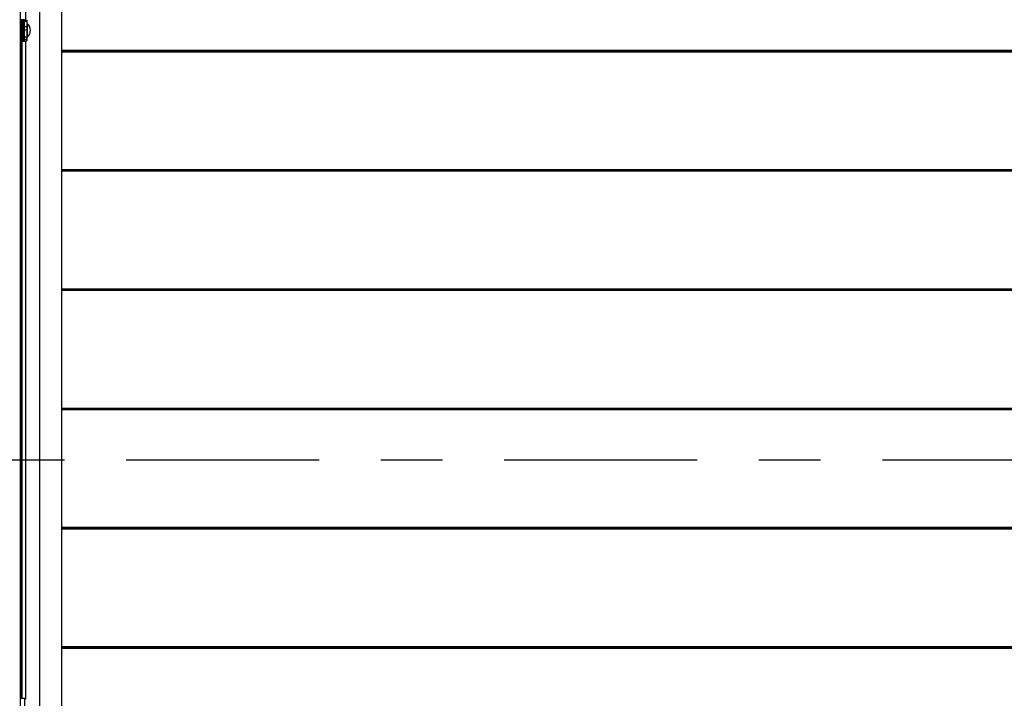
# Model space of a CAD drawing. Header units: inches. Extents: x 170 to 288, y 234 to 248.
# Tile 383 of 480: x 251.6 to 253.2, y 240.76 to 241.86. Entities that reach past the tile are written whole.
import ezdxf

# ---------------------------------------------------------------- set-up
doc = ezdxf.new("R2010")
doc.units = ezdxf.units.IN
doc.header["$LTSCALE"] = 0.25
doc.header["$MEASUREMENT"] = 0
doc.linetypes.add('CENTER', pattern=[2, 1.25, -0.25, 0.25, -0.25])
doc.layers.add('SECTION CUTS', color=6, linetype='CENTER')
doc.layers.add('STANDARD Z GUIDE MOTOR RH', color=7, linetype='Continuous')

msp = doc.modelspace()

# ---------------------------------------------------------------- linework, layer by layer
at = {"layer": 'SECTION CUTS'}
msp.add_line((250.5522, 241.14327), (256.63677, 241.14327), dxfattribs=at)
at = {"layer": 'STANDARD Z GUIDE MOTOR RH'}
for p, q in [((251.60565, 244.18111), (251.60565, 240.13944)), ((251.61469, 241.85609), (251.61469, 244.18111)), ((251.63713, 240.41151), (251.63713, 244.18872)), ((251.67232, 244.18872), (251.67232, 240.45225)), ((251.60565, 241.85683), (251.61221, 241.85683)), ((251.61221, 241.85677), (251.60565, 241.85677)), ((251.60565, 241.85675), (251.61221, 241.85675)), ((251.61221, 241.85658), (251.60565, 241.85658)), ((251.60565, 241.85653), (251.61221, 241.85653)), ((251.61221, 241.85626), (251.60565, 241.85626)), ((251.60565, 241.85618), (251.61221, 241.85618)), ((251.61221, 241.85582), (251.60565, 241.85582)), ((251.60565, 241.8557), (251.61221, 241.8557)), ((251.61221, 241.85524), (251.60565, 241.85524)), ((251.60565, 241.8551), (251.61221, 241.8551)), ((251.61221, 241.85455), (251.60565, 241.85455)), ((251.60565, 241.85439), (251.61221, 241.85439)), ((251.61221, 241.85374), (251.60565, 241.85374)), ((251.60565, 241.85355), (251.61221, 241.85355)), ((251.61221, 241.85282), (251.60565, 241.85282)), ((251.60565, 241.85261), (251.61221, 241.85261)), ((251.61221, 241.8518), (251.60565, 241.8518)), ((251.60565, 241.85158), (251.61221, 241.85158)), ((251.61221, 241.85069), (251.60565, 241.85069)), ((251.60565, 241.85044), (251.61221, 241.85044)), ((251.61221, 241.84949), (251.60565, 241.84949)), ((251.60565, 241.84923), (251.61221, 241.84923)), ((251.61221, 241.84822), (251.60565, 241.84822)), ((251.61221, 241.85036), (251.61203, 241.85069)), ((251.61221, 241.82206), (251.61221, 241.85683)), ((251.61221, 241.85609), (251.61615, 241.85609)), ((251.61221, 241.85441), (251.61615, 241.85441)), ((251.61615, 241.85609), (251.61615, 241.8228)), ((251.6162, 241.85026), (251.61615, 241.85036)), ((251.61708, 241.84991), (251.61615, 241.85001)), ((251.61708, 241.82898), (251.61708, 241.84991)), ((251.60565, 241.84794), (251.61221, 241.84794)), ((251.61221, 241.84688), (251.60565, 241.84688)), ((251.60565, 241.84658), (251.61221, 241.84658)), ((251.61221, 241.84548), (251.60565, 241.84548)), ((251.60565, 241.84517), (251.61221, 241.84517)), ((251.61221, 241.84403), (251.60565, 241.84403)), ((251.60565, 241.84372), (251.61221, 241.84372)), ((251.61221, 241.84255), (251.60565, 241.84255)), ((251.60565, 241.84224), (251.61221, 241.84224)), ((251.61221, 241.84105), (251.60565, 241.84105)), ((251.60565, 241.84073), (251.61221, 241.84073)), ((251.61221, 241.83954), (251.60565, 241.83954)), ((251.60565, 241.83921), (251.61221, 241.83921)), ((251.61221, 241.83802), (251.60565, 241.83802)), ((251.60565, 241.8377), (251.61221, 241.8377)), ((251.61221, 241.83652), (251.60565, 241.83652)), ((251.60565, 241.8362), (251.61221, 241.8362)), ((251.61221, 241.83503), (251.60565, 241.83503)), ((251.60565, 241.83472), (251.61221, 241.83472)), ((251.61221, 241.83358), (251.60565, 241.83358)), ((251.60565, 241.83328), (251.61221, 241.83328)), ((251.61221, 241.83218), (251.60565, 241.83218)), ((251.61221, 241.84581), (251.61615, 241.84581)), ((251.61221, 241.84032), (251.61615, 241.84032)), ((251.60565, 241.83189), (251.61221, 241.83189)), ((251.61221, 241.83083), (251.60565, 241.83083)), ((251.60565, 241.83055), (251.61221, 241.83055)), ((251.61221, 241.82955), (251.60565, 241.82955)), ((251.60565, 241.82928), (251.61221, 241.82928)), ((251.61221, 241.82834), (251.60565, 241.82834)), ((251.60565, 241.82809), (251.61221, 241.82809)), ((251.61221, 241.82721), (251.60565, 241.82721)), ((251.60565, 241.82699), (251.61221, 241.82699)), ((251.61221, 241.82618), (251.60565, 241.82618)), ((251.60565, 241.82598), (251.61221, 241.82598)), ((251.61221, 241.82525), (251.60565, 241.82525)), ((251.60565, 241.82507), (251.61221, 241.82507)), ((251.61221, 241.82443), (251.60565, 241.82443)), ((251.60565, 241.82427), (251.61221, 241.82427)), ((251.61221, 241.82372), (251.60565, 241.82372)), ((251.60565, 241.82359), (251.61221, 241.82359)), ((251.61221, 241.82314), (251.60565, 241.82314)), ((251.60565, 241.82303), (251.61221, 241.82303)), ((251.61221, 241.82267), (251.60565, 241.82267)), ((251.60565, 241.82259), (251.61221, 241.82259)), ((251.61221, 241.82234), (251.60565, 241.82234)), ((251.60565, 241.82228), (251.61221, 241.82228)), ((251.61221, 241.82213), (251.60565, 241.82213)), ((251.60565, 241.8221), (251.61221, 241.8221)), ((251.61221, 241.82206), (251.60565, 241.82206)), ((251.6058, 240.75683), (251.6058, 241.82206)), ((251.60692, 240.75683), (251.60692, 241.82206)), ((251.6085, 240.75683), (251.6085, 241.82206)), ((251.60855, 240.75683), (251.60855, 241.82206)), ((251.61221, 241.82917), (251.61615, 241.82917)), ((251.61221, 241.82795), (251.61238, 241.82764)), ((251.61221, 241.82536), (251.61615, 241.82536)), ((251.61221, 241.8228), (251.61615, 241.8228)), ((251.61239, 241.82764), (251.61242, 241.82769)), ((251.61469, 240.75552), (251.61469, 241.8228)), ((251.61615, 241.82888), (251.61708, 241.82898)), ((255.53898, 241.80682), (251.67232, 241.80682)), ((255.53898, 241.80559), (251.67232, 241.80559)), ((255.53898, 241.80437), (251.67232, 241.80437)), ((255.53898, 241.61348), (251.67232, 241.61348)), ((255.53898, 241.61226), (251.67232, 241.61226)), ((255.53898, 241.61103), (251.67232, 241.61103)), ((255.53898, 241.42015), (251.67232, 241.42015)), ((255.53898, 241.41893), (251.67232, 241.41893)), ((255.53898, 241.4177), (251.67232, 241.4177)), ((255.53898, 241.22682), (251.67232, 241.22682)), ((255.53898, 241.22559), (251.67232, 241.22559)), ((255.53898, 241.22437), (251.67232, 241.22437)), ((255.53898, 241.03348), (251.67232, 241.03348)), ((255.53898, 241.03226), (251.67232, 241.03226)), ((255.53898, 241.03104), (251.67232, 241.03104)), ((255.53898, 240.84015), (251.67232, 240.84015)), ((255.53898, 240.83893), (251.67232, 240.83893)), ((255.53898, 240.8377), (251.67232, 240.8377)), ((251.60565, 240.75683), (251.61221, 240.75683)), ((251.61221, 240.75683), (251.61221, 240.72206))]:
    msp.add_line(p, q, dxfattribs=at)
msp.add_arc((251.609, 241.83944), 0.01322, 307.68614, 52.31386, dxfattribs=at)
msp.add_open_spline([(251.61199, 241.82836), (251.61204, 241.82829), (251.61208, 241.82819), (251.61213, 241.8281), (251.61214, 241.82809)], degree=3, knots=[0, 0, 0, 0, 0.8492972, 1, 1, 1, 1], dxfattribs=at)

doc.saveas('drawing.dxf')
